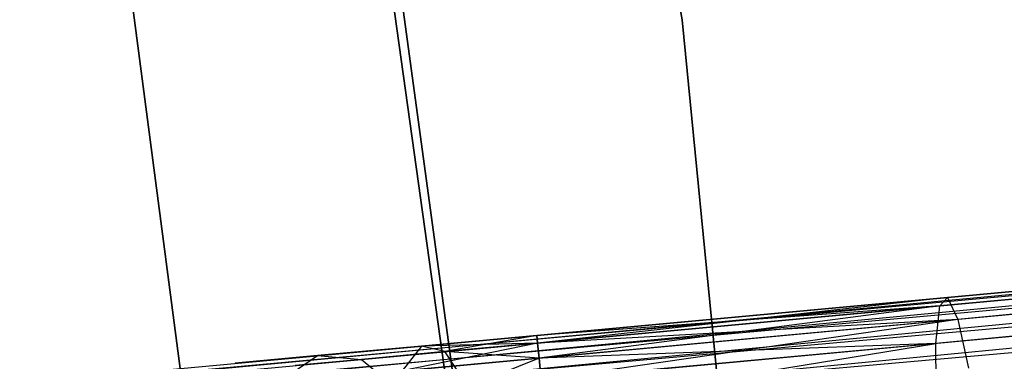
# Model space of a CAD drawing. Extents: x -102 to 102, y -101 to 102.
# Tile 400 of 481: x 59.22 to 64.75, y 6.62 to 8.54. Entities that reach past the tile are written whole.
import ezdxf

# ---------------------------------------------------------------- set-up
doc = ezdxf.new("R2010")
doc.units = 0
doc.header["$LTSCALE"] = 25.4
doc.layers.get('0').update_dxf_attribs({"linetype": 'CONTINUOUS'})

# ---------------------------------------------------------------- blocks, each defined once
blk = doc.blocks.new('NL2500011659_STL')
at = {"color": 0}
for p, q in [((62.938, 8.5379, -308.5), (62.1236, 13.2162, -308.5)), ((62.1236, 13.2162, -318), (62.938, 8.5379, -318)), ((62.938, 8.5379, -308.5), (62.1236, 13.2162, -308.5)), ((62.1236, 13.2162, -318), (62.938, 8.5379, -318)), ((61.6507, 6.2308, -316), (61.0123, 10.8194, -316)), ((61.0123, 10.8194, -315), (61.6507, 6.2308, -315)), ((61.6507, 6.2308, -316), (61.0123, 10.8194, -316)), ((61.0123, 10.8194, -315), (61.6507, 6.2308, -315)), ((61.0823, 10.71, -308.5), (61.7179, 6.0609, -308.5)), ((61.7179, 6.0609, -318), (61.0823, 10.71, -318)), ((61.7179, 6.0609, -318), (61.0823, 10.71, -318)), ((61.0823, 10.71, -308.5), (61.7179, 6.0609, -308.5)), ((59.7672, 9.2622, -312), (60.1325, 6.483, -312)), ((60.1325, 6.483, -314), (59.7672, 9.2622, -314)), ((60.1325, 6.483, -314), (59.7672, 9.2622, -314)), ((59.7672, 9.2622, -312), (60.1325, 6.483, -312)), ((63.4006, 3.8118, -308.5), (62.938, 8.5379, -308.5)), ((62.938, 8.5379, -318), (63.4006, 3.8118, -318)), ((62.938, 8.5379, -308.5), (62.938, 8.5379, -318)), ((63.4006, 3.8118, -308.5), (62.938, 8.5379, -308.5)), ((62.938, 8.5379, -318), (63.4006, 3.8118, -318)), ((62.938, 8.5379, -308.5), (62.938, 8.5379, -318)), ((43.0046, 4.9917, -7.3955), (80.2261, 8.4408, -7.3955)), ((43.0046, 4.9917, -7.6045), (80.2261, 8.4408, -7.3955)), ((43.0046, 4.9917, -7.6045), (80.2261, 8.4408, -7.3955)), ((43.0046, 4.9917, -7.3955), (80.2261, 8.4408, -7.3955)), ((80.2261, 8.4408, -7.3955), (43.0086, 4.9484, -7.191)), ((80.2261, 8.4408, -7.3955), (43.0086, 4.9484, -7.191)), ((80.2301, 8.3975, -7.809), (43.0046, 4.9917, -7.6045)), ((80.2301, 8.3975, -7.809), (43.0046, 4.9917, -7.6045)), ((43.0086, 4.9484, -7.809), (80.2301, 8.3975, -7.809)), ((43.0086, 4.9484, -7.809), (80.2301, 8.3975, -7.809)), ((43.0165, 4.8638, -8), (80.2301, 8.3975, -7.809)), ((43.0165, 4.8638, -8), (80.2301, 8.3975, -7.809)), ((43.0086, 4.9484, -7.191), (80.238, 8.3128, -7)), ((43.0086, 4.9484, -7.191), (80.238, 8.3128, -7)), ((43.0165, 4.8638, -7), (80.238, 8.3128, -7)), ((43.0165, 4.8638, -7), (80.238, 8.3128, -7)), ((80.238, 8.3128, -7), (43.0278, 4.7414, -6.8309)), ((80.238, 8.3128, -7), (43.0278, 4.7414, -6.8309)), ((80.2493, 8.1905, -8.1691), (43.0165, 4.8638, -8)), ((80.2493, 8.1905, -8.1691), (43.0165, 4.8638, -8)), ((43.0278, 4.7414, -8.1691), (80.2493, 8.1905, -8.1691)), ((43.0278, 4.7414, -8.1691), (80.2493, 8.1905, -8.1691)), ((43.0421, 4.5867, -8.309), (80.2493, 8.1905, -8.1691)), ((43.0421, 4.5867, -8.309), (80.2493, 8.1905, -8.1691)), ((43.0278, 4.7414, -6.8309), (80.2636, 8.0358, -6.691)), ((43.0278, 4.7414, -6.8309), (80.2636, 8.0358, -6.691)), ((66.6142, 7.1358, -306.6683), (64.3855, 6.9293, -307.0599)), ((66.6142, 7.1358, -306.6683), (64.3855, 6.9293, -307.0599)), ((66.7045, 7.1878, -307.0709), (64.4289, 6.977, -307.4707)), ((66.7045, 7.1878, -307.0709), (64.4289, 6.977, -307.4707)), ((66.8064, 7.0682, -307.4558), (64.4862, 6.8532, -307.8635)), ((66.8064, 7.0682, -307.4558), (64.4862, 6.8532, -307.8635)), ((64.4289, 6.977, -307.4707), (62.1227, 6.7633, -307.3955)), ((64.4289, 6.977, -307.4707), (62.1227, 6.7633, -307.6045)), ((64.4289, 6.977, -307.4707), (62.1227, 6.7633, -307.3955)), ((64.4289, 6.977, -307.4707), (62.1227, 6.7633, -307.6045)), ((64.4289, 6.977, -307.4707), (62.1267, 6.72, -307.809)), ((64.4289, 6.977, -307.4707), (62.1267, 6.72, -307.809)), ((64.3855, 6.9293, -307.0599), (64.4289, 6.977, -307.4707)), ((64.3855, 6.9293, -307.0599), (64.4289, 6.977, -307.4707)), ((64.4289, 6.977, -307.4707), (64.4862, 6.8532, -307.8635)), ((64.4289, 6.977, -307.4707), (64.4862, 6.8532, -307.8635)), ((64.3855, 6.9293, -307.0599), (62.1227, 6.7633, -307.3955)), ((64.3855, 6.9293, -307.0599), (62.1227, 6.7633, -307.3955)), ((64.3855, 6.9293, -307.0599), (62.1267, 6.72, -307.191)), ((64.3855, 6.9293, -307.0599), (62.1267, 6.72, -307.191)), ((64.3855, 6.9293, -307.0599), (62.1346, 6.6353, -307)), ((64.3855, 6.9293, -307.0599), (62.1346, 6.6353, -307)), ((64.3634, 6.7184, -306.7021), (64.3855, 6.9293, -307.0599)), ((64.3634, 6.7184, -306.7021), (64.3855, 6.9293, -307.0599)), ((66.5513, 6.9212, -306.3177), (64.3634, 6.7184, -306.7021)), ((66.5513, 6.9212, -306.3177), (64.3634, 6.7184, -306.7021)), ((64.4862, 6.8532, -307.8635), (62.1267, 6.72, -307.809)), ((64.4862, 6.8532, -307.8635), (62.1267, 6.72, -307.809)), ((64.4862, 6.8532, -307.8635), (62.1346, 6.6353, -308)), ((64.4862, 6.8532, -307.8635), (62.1346, 6.6353, -308)), ((64.4862, 6.8532, -307.8635), (62.1459, 6.513, -308.1691)), ((64.4862, 6.8532, -307.8635), (62.1459, 6.513, -308.1691)), ((64.4862, 6.8532, -307.8635), (64.5473, 6.5795, -308.1705)), ((64.4862, 6.8532, -307.8635), (64.5473, 6.5795, -308.1705)), ((62.1227, 6.7633, -307.6045), (61.4751, 6.7033, -307.4985)), ((62.1227, 6.7633, -307.3955), (61.4751, 6.7033, -307.4985)), ((62.1227, 6.7633, -307.3955), (61.4751, 6.7033, -307.4985)), ((62.1227, 6.7633, -307.6045), (61.4751, 6.7033, -307.4985)), ((62.1227, 6.7633, -307.6045), (61.6064, 6.6718, -307.8918)), ((62.1227, 6.7633, -307.6045), (61.6064, 6.6718, -307.8918)), ((62.1227, 6.7633, -307.3955), (62.1267, 6.72, -307.191)), ((62.1267, 6.72, -307.809), (62.1227, 6.7633, -307.6045)), ((62.1227, 6.7633, -307.3955), (62.1267, 6.72, -307.191)), ((62.1267, 6.72, -307.809), (62.1227, 6.7633, -307.6045)), ((61.4751, 6.7033, -307.4985), (60.891, 6.6491, -307.7974)), ((61.4751, 6.7033, -307.4985), (60.891, 6.6491, -307.7974)), ((62.1267, 6.72, -307.191), (61.3653, 6.564, -307.1223)), ((62.1267, 6.72, -307.191), (61.3653, 6.564, -307.1223)), ((61.4751, 6.7033, -307.4985), (61.3653, 6.564, -307.1223)), ((61.4751, 6.7033, -307.4985), (61.3653, 6.564, -307.1223)), ((62.1267, 6.72, -307.191), (61.4751, 6.7033, -307.4985)), ((62.1267, 6.72, -307.191), (61.4751, 6.7033, -307.4985)), ((61.6064, 6.6718, -307.8918), (61.4751, 6.7033, -307.4985)), ((61.6064, 6.6718, -307.8918), (61.4751, 6.7033, -307.4985)), ((62.1267, 6.72, -307.809), (61.6064, 6.6718, -307.8918)), ((62.1267, 6.72, -307.809), (61.6064, 6.6718, -307.8918)), ((62.1267, 6.72, -307.191), (62.1346, 6.6353, -307)), ((62.1346, 6.6353, -308), (62.1267, 6.72, -307.809)), ((62.1267, 6.72, -307.191), (62.1346, 6.6353, -307)), ((62.1346, 6.6353, -308), (62.1267, 6.72, -307.809)), ((64.3634, 6.7184, -306.7021), (62.1346, 6.6353, -307)), ((64.3634, 6.7184, -306.7021), (62.1346, 6.6353, -307)), ((64.3634, 6.7184, -306.7021), (62.1459, 6.513, -306.8309)), ((64.3634, 6.7184, -306.7021), (62.1459, 6.513, -306.8309)), ((62.1602, 6.3583, -306.691), (64.3634, 6.7184, -306.7021)), ((62.1602, 6.3583, -306.691), (64.3634, 6.7184, -306.7021)), ((64.3664, 6.3809, -306.4594), (64.3634, 6.7184, -306.7021)), ((64.3664, 6.3809, -306.4594), (64.3634, 6.7184, -306.7021)), ((60.891, 6.6491, -307.7974), (60.4274, 6.6062, -308.263)), ((60.891, 6.6491, -307.7974), (60.4274, 6.6062, -308.263)), ((60.6714, 6.4997, -307.4774), (60.891, 6.6491, -307.7974)), ((60.6714, 6.4997, -307.4774), (60.891, 6.6491, -307.7974)), ((60.891, 6.6491, -307.7974), (61.137, 6.6283, -308.132)), ((60.891, 6.6491, -307.7974), (61.137, 6.6283, -308.132)), ((61.6064, 6.6718, -307.8918), (61.137, 6.6283, -308.132)), ((61.6064, 6.6718, -307.8918), (61.137, 6.6283, -308.132)), ((62.1346, 6.6353, -308), (61.6064, 6.6718, -307.8918)), ((62.1346, 6.6353, -308), (61.6064, 6.6718, -307.8918)), ((61.7364, 6.475, -308.2343), (61.6064, 6.6718, -307.8918)), ((61.7364, 6.475, -308.2343), (61.6064, 6.6718, -307.8918)), ((61.137, 6.6283, -308.132), (60.7645, 6.5938, -308.5061)), ((61.137, 6.6283, -308.132), (60.7645, 6.5938, -308.5061)), ((61.137, 6.6283, -308.132), (61.367, 6.4408, -308.4233)), ((61.137, 6.6283, -308.132), (61.367, 6.4408, -308.4233)), ((62.1346, 6.6353, -307), (61.3653, 6.564, -307.1223)), ((62.1346, 6.6353, -307), (61.3653, 6.564, -307.1223)), ((62.1346, 6.6353, -308), (61.7364, 6.475, -308.2343)), ((62.1346, 6.6353, -308), (61.7364, 6.475, -308.2343)), ((62.1346, 6.6353, -307), (62.1459, 6.513, -306.8309)), ((62.1459, 6.513, -308.1691), (62.1346, 6.6353, -308)), ((62.1346, 6.6353, -307), (62.1459, 6.513, -306.8309)), ((62.1459, 6.513, -308.1691), (62.1346, 6.6353, -308))]:
    blk.add_line(p, q, dxfattribs=at)

msp = doc.modelspace()

# ---------------------------------------------------------------- block references
at = {"color": 0}
msp.add_blockref('NL2500011659_STL', (0, 0), dxfattribs=at)

doc.saveas('drawing.dxf')
